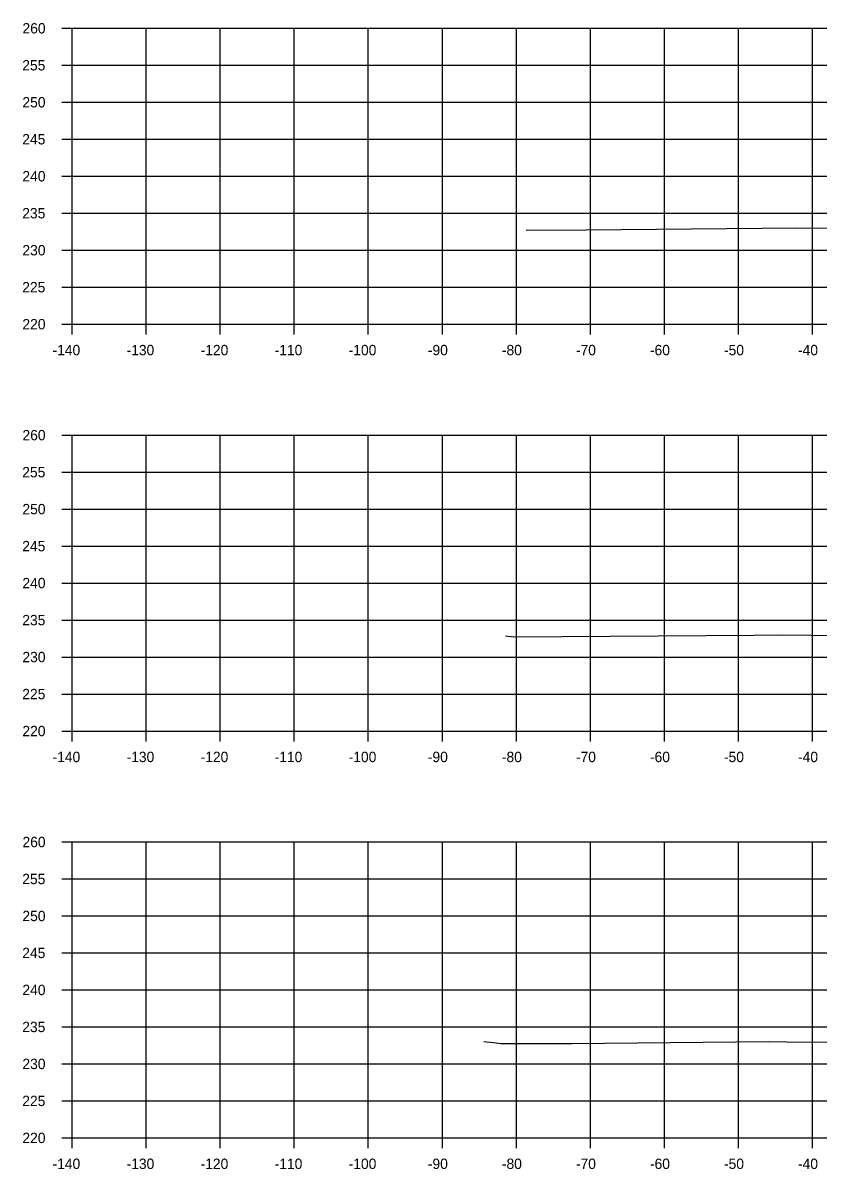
# Model space of a CAD drawing. Extents: x 1342547 to 1344156, y -1532351 to -1517216.
# Drawn here: x 1342931.5 to 1343038.9, y -1531912.5 to -1531757.5 of the extents above; entities that cross this region are included whole.
import ezdxf

# ---------------------------------------------------------------- set-up
doc = ezdxf.new("R2010")
doc.units = 0
for name, color, linetype in [('R_Axis', 7, 'Continuous'), ('R_Axis Annot', 7, 'Continuous'), ('R_Exist Surface', 7, 'Continuous'), ('R_Grid', 7, 'Continuous')]:
    doc.layers.add(name, color=color, linetype=linetype)

msp = doc.modelspace()

# ---------------------------------------------------------------- linework, layer by layer
at = {"layer": 'R_Axis'}
for p, q in [((1342936.79, -1531758.27), (1342938.19, -1531758.27)), ((1342938.19, -1531798.27), (1342938.19, -1531758.27)), ((1342936.79, -1531763.27), (1342938.19, -1531763.27)), ((1342936.79, -1531768.27), (1342938.19, -1531768.27)), ((1342936.79, -1531773.27), (1342938.19, -1531773.27)), ((1342936.79, -1531778.27), (1342938.19, -1531778.27)), ((1342936.79, -1531783.27), (1342938.19, -1531783.27)), ((1342936.79, -1531788.27), (1342938.19, -1531788.27)), ((1342936.79, -1531793.27), (1342938.19, -1531793.27)), ((1342936.79, -1531798.27), (1342938.19, -1531798.27)), ((1342938.19, -1531798.27), (1343218.19, -1531798.27)), ((1342938.19, -1531799.67), (1342938.19, -1531798.27)), ((1342948.19, -1531799.67), (1342948.19, -1531798.27)), ((1342958.19, -1531799.67), (1342958.19, -1531798.27)), ((1342968.19, -1531799.67), (1342968.19, -1531798.27)), ((1342978.19, -1531799.67), (1342978.19, -1531798.27)), ((1342988.19, -1531799.67), (1342988.19, -1531798.27)), ((1342998.19, -1531799.67), (1342998.19, -1531798.27)), ((1343008.19, -1531799.67), (1343008.19, -1531798.27)), ((1343018.19, -1531799.67), (1343018.19, -1531798.27)), ((1343028.19, -1531799.67), (1343028.19, -1531798.27)), ((1343038.19, -1531799.67), (1343038.19, -1531798.27)), ((1342936.79, -1531813.27), (1342938.19, -1531813.27)), ((1342938.19, -1531853.27), (1342938.19, -1531813.27)), ((1342936.79, -1531818.27), (1342938.19, -1531818.27)), ((1342936.79, -1531823.27), (1342938.19, -1531823.27)), ((1342936.79, -1531828.27), (1342938.19, -1531828.27)), ((1342936.79, -1531833.27), (1342938.19, -1531833.27)), ((1342936.79, -1531838.27), (1342938.19, -1531838.27)), ((1342936.79, -1531843.27), (1342938.19, -1531843.27)), ((1342936.79, -1531848.27), (1342938.19, -1531848.27)), ((1342936.79, -1531853.27), (1342938.19, -1531853.27)), ((1342938.19, -1531853.27), (1343218.19, -1531853.27)), ((1342938.19, -1531854.67), (1342938.19, -1531853.27)), ((1342948.19, -1531854.67), (1342948.19, -1531853.27)), ((1342958.19, -1531854.67), (1342958.19, -1531853.27)), ((1342968.19, -1531854.67), (1342968.19, -1531853.27)), ((1342978.19, -1531854.67), (1342978.19, -1531853.27)), ((1342988.19, -1531854.67), (1342988.19, -1531853.27)), ((1342998.19, -1531854.67), (1342998.19, -1531853.27)), ((1343008.19, -1531854.67), (1343008.19, -1531853.27)), ((1343018.19, -1531854.67), (1343018.19, -1531853.27)), ((1343028.19, -1531854.67), (1343028.19, -1531853.27)), ((1343038.19, -1531854.67), (1343038.19, -1531853.27)), ((1342936.79, -1531868.27), (1342938.19, -1531868.27)), ((1342938.19, -1531908.27), (1342938.19, -1531868.27)), ((1342936.79, -1531873.27), (1342938.19, -1531873.27)), ((1342936.79, -1531878.27), (1342938.19, -1531878.27)), ((1342936.79, -1531883.27), (1342938.19, -1531883.27)), ((1342936.79, -1531888.27), (1342938.19, -1531888.27)), ((1342936.79, -1531893.27), (1342938.19, -1531893.27)), ((1342936.79, -1531898.27), (1342938.19, -1531898.27)), ((1342936.79, -1531903.27), (1342938.19, -1531903.27)), ((1342936.79, -1531908.27), (1342938.19, -1531908.27)), ((1342938.19, -1531908.27), (1343218.19, -1531908.27)), ((1342938.19, -1531909.67), (1342938.19, -1531908.27)), ((1342948.19, -1531909.67), (1342948.19, -1531908.27)), ((1342958.19, -1531909.67), (1342958.19, -1531908.27)), ((1342968.19, -1531909.67), (1342968.19, -1531908.27)), ((1342978.19, -1531909.67), (1342978.19, -1531908.27)), ((1342988.19, -1531909.67), (1342988.19, -1531908.27)), ((1342998.19, -1531909.67), (1342998.19, -1531908.27)), ((1343008.19, -1531909.67), (1343008.19, -1531908.27)), ((1343018.19, -1531909.67), (1343018.19, -1531908.27)), ((1343028.19, -1531909.67), (1343028.19, -1531908.27)), ((1343038.19, -1531909.67), (1343038.19, -1531908.27))]:
    msp.add_line(p, q, dxfattribs=at)
at = {"layer": 'R_Exist Surface'}
for points in [[(1342999.49, -1531785.56), (1343007.63, -1531785.53), (1343036.09, -1531785.24), (1343045.12, -1531785.27)], [(1342996.7, -1531840.41), (1342997.85, -1531840.54), (1343030.32, -1531840.31), (1343033.47, -1531840.27), (1343037.98, -1531840.3), (1343064.55, -1531840.4)], [(1342993.78, -1531895.24), (1342995.48, -1531895.44), (1342996.09, -1531895.49), (1343005.66, -1531895.49), (1343032.24, -1531895.26), (1343034.69, -1531895.27), (1343063.51, -1531895.4)]]:
    msp.add_lwpolyline(points, dxfattribs=at)
at = {"layer": 'R_Grid'}
for p, q in [((1342938.19, -1531758.27), (1343218.19, -1531758.27)), ((1342938.19, -1531798.27), (1342938.19, -1531758.27)), ((1342948.19, -1531798.27), (1342948.19, -1531758.27)), ((1342958.19, -1531798.27), (1342958.19, -1531758.27)), ((1342968.19, -1531798.27), (1342968.19, -1531758.27)), ((1342978.19, -1531798.27), (1342978.19, -1531758.27)), ((1342988.19, -1531798.27), (1342988.19, -1531758.27)), ((1342998.19, -1531798.27), (1342998.19, -1531758.27)), ((1343008.19, -1531798.27), (1343008.19, -1531758.27)), ((1343018.19, -1531798.27), (1343018.19, -1531758.27)), ((1343028.19, -1531798.27), (1343028.19, -1531758.27)), ((1343038.19, -1531798.27), (1343038.19, -1531758.27)), ((1342938.19, -1531763.27), (1343218.19, -1531763.27)), ((1342938.19, -1531768.27), (1343218.19, -1531768.27)), ((1342938.19, -1531773.27), (1343218.19, -1531773.27)), ((1342938.19, -1531778.27), (1343218.19, -1531778.27)), ((1342938.19, -1531783.27), (1343218.19, -1531783.27)), ((1342938.19, -1531788.27), (1343218.19, -1531788.27)), ((1342938.19, -1531793.27), (1343218.19, -1531793.27)), ((1342938.19, -1531798.27), (1343218.19, -1531798.27)), ((1342938.19, -1531813.27), (1343218.19, -1531813.27)), ((1342938.19, -1531853.27), (1342938.19, -1531813.27)), ((1342948.19, -1531853.27), (1342948.19, -1531813.27)), ((1342958.19, -1531853.27), (1342958.19, -1531813.27)), ((1342968.19, -1531853.27), (1342968.19, -1531813.27)), ((1342978.19, -1531853.27), (1342978.19, -1531813.27)), ((1342988.19, -1531853.27), (1342988.19, -1531813.27)), ((1342998.19, -1531853.27), (1342998.19, -1531813.27)), ((1343008.19, -1531853.27), (1343008.19, -1531813.27)), ((1343018.19, -1531853.27), (1343018.19, -1531813.27)), ((1343028.19, -1531853.27), (1343028.19, -1531813.27)), ((1343038.19, -1531853.27), (1343038.19, -1531813.27)), ((1342938.19, -1531818.27), (1343218.19, -1531818.27)), ((1342938.19, -1531823.27), (1343218.19, -1531823.27)), ((1342938.19, -1531828.27), (1343218.19, -1531828.27)), ((1342938.19, -1531833.27), (1343218.19, -1531833.27)), ((1342938.19, -1531838.27), (1343218.19, -1531838.27)), ((1342938.19, -1531843.27), (1343218.19, -1531843.27)), ((1342938.19, -1531848.27), (1343218.19, -1531848.27)), ((1342938.19, -1531853.27), (1343218.19, -1531853.27)), ((1342938.19, -1531868.27), (1343218.19, -1531868.27)), ((1342938.19, -1531908.27), (1342938.19, -1531868.27)), ((1342948.19, -1531908.27), (1342948.19, -1531868.27)), ((1342958.19, -1531908.27), (1342958.19, -1531868.27)), ((1342968.19, -1531908.27), (1342968.19, -1531868.27)), ((1342978.19, -1531908.27), (1342978.19, -1531868.27)), ((1342988.19, -1531908.27), (1342988.19, -1531868.27)), ((1342998.19, -1531908.27), (1342998.19, -1531868.27)), ((1343008.19, -1531908.27), (1343008.19, -1531868.27)), ((1343018.19, -1531908.27), (1343018.19, -1531868.27)), ((1343028.19, -1531908.27), (1343028.19, -1531868.27)), ((1343038.19, -1531908.27), (1343038.19, -1531868.27)), ((1342938.19, -1531873.27), (1343218.19, -1531873.27)), ((1342938.19, -1531878.27), (1343218.19, -1531878.27)), ((1342938.19, -1531883.27), (1343218.19, -1531883.27)), ((1342938.19, -1531888.27), (1343218.19, -1531888.27)), ((1342938.19, -1531893.27), (1343218.19, -1531893.27)), ((1342938.19, -1531898.27), (1343218.19, -1531898.27)), ((1342938.19, -1531903.27), (1343218.19, -1531903.27)), ((1342938.19, -1531908.27), (1343218.19, -1531908.27))]:
    msp.add_line(p, q, dxfattribs=at)

# ---------------------------------------------------------------- texts
at = {"layer": 'R_Axis Annot'}
for s, p in [('260', (1342931.47, -1531758.97)), ('255', (1342931.44, -1531763.97)), ('250', (1342931.46, -1531768.97)), ('245', (1342931.44, -1531773.97)), ('240', (1342931.46, -1531778.97)), ('235', (1342931.44, -1531783.97)), ('230', (1342931.46, -1531788.97)), ('225', (1342931.44, -1531793.97)), ('220', (1342931.46, -1531798.97)), ('-140', (1342935.53, -1531802.47)), ('-130', (1342945.53, -1531802.47)), ('-120', (1342955.53, -1531802.47)), ('-110', (1342965.53, -1531802.47)), ('-100', (1342975.53, -1531802.47)), ('-90', (1342986.23, -1531802.47)), ('-80', (1342996.23, -1531802.47)), ('-70', (1343006.23, -1531802.47)), ('-60', (1343016.23, -1531802.47)), ('-50', (1343026.23, -1531802.47)), ('-40', (1343036.23, -1531802.47)), ('260', (1342931.47, -1531813.97)), ('255', (1342931.44, -1531818.97)), ('250', (1342931.46, -1531823.97)), ('245', (1342931.44, -1531828.97)), ('240', (1342931.46, -1531833.97)), ('235', (1342931.44, -1531838.97)), ('230', (1342931.46, -1531843.97)), ('225', (1342931.44, -1531848.97)), ('220', (1342931.46, -1531853.97)), ('-140', (1342935.53, -1531857.47)), ('-130', (1342945.53, -1531857.47)), ('-120', (1342955.53, -1531857.47)), ('-110', (1342965.53, -1531857.47)), ('-100', (1342975.53, -1531857.47)), ('-90', (1342986.23, -1531857.47)), ('-80', (1342996.23, -1531857.47)), ('-70', (1343006.23, -1531857.47)), ('-60', (1343016.23, -1531857.47)), ('-50', (1343026.23, -1531857.47)), ('-40', (1343036.23, -1531857.47)), ('260', (1342931.47, -1531868.97)), ('255', (1342931.44, -1531873.97)), ('250', (1342931.46, -1531878.97)), ('245', (1342931.44, -1531883.97)), ('240', (1342931.46, -1531888.97)), ('235', (1342931.44, -1531893.97)), ('230', (1342931.46, -1531898.97)), ('225', (1342931.44, -1531903.97)), ('220', (1342931.46, -1531908.97)), ('-140', (1342935.53, -1531912.47)), ('-130', (1342945.53, -1531912.47)), ('-120', (1342955.53, -1531912.47)), ('-110', (1342965.53, -1531912.47)), ('-100', (1342975.53, -1531912.47)), ('-90', (1342986.23, -1531912.47)), ('-80', (1342996.23, -1531912.47)), ('-70', (1343006.23, -1531912.47)), ('-60', (1343016.23, -1531912.47)), ('-50', (1343026.23, -1531912.47)), ('-40', (1343036.23, -1531912.47))]:
    msp.add_text(s, height=1.4, dxfattribs=at).set_placement(p)

doc.saveas('drawing.dxf')
